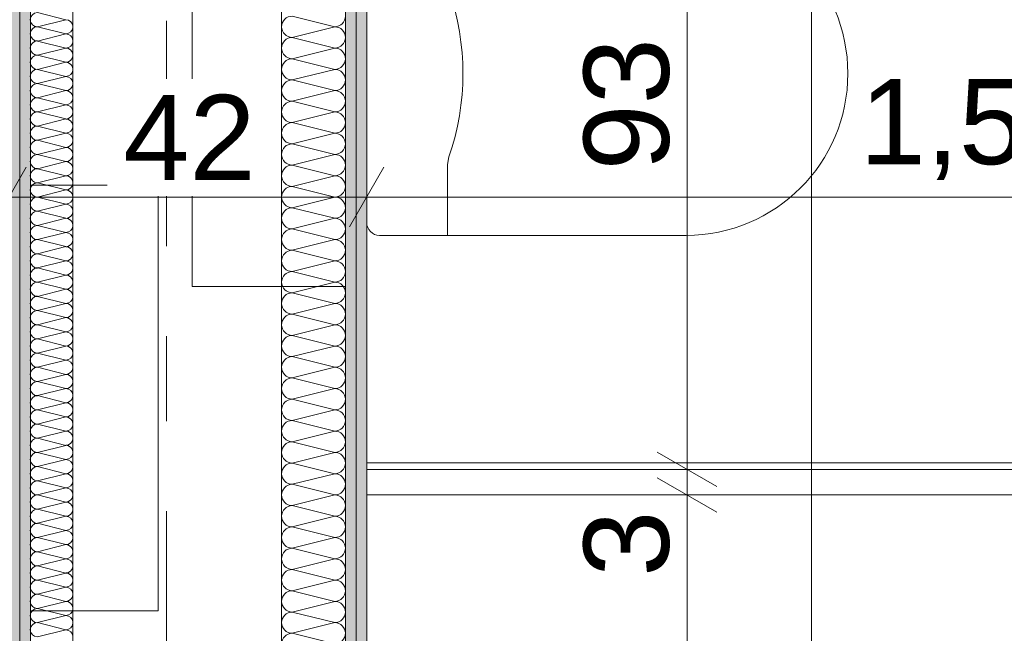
# Model space of a CAD drawing. Header units: metres. Extents: x -3.6 to 90.7, y -11.1 to 18.
# Tile 401 of 656: x 43.557 to 44.714, y 1.637 to 2.358. Entities that reach past the tile are written whole.
import ezdxf

# ---------------------------------------------------------------- set-up
doc = ezdxf.new("R2010")
doc.units = ezdxf.units.M
doc.header["$MEASUREMENT"] = 0
for name, pattern in [('DASHED', [0.015, 0.007, -0.008]), ('Strichlinie doppelt', [0.546806, 0.264583, -0.105833, 0.070556, -0.105833]), ('Wipeout_Contour', [1, 0, -1])]:
    doc.linetypes.add(name, pattern=pattern)
for name, color, linetype in [('152 - Bemaßung_ Beschriftung.Ausbau', 7, 'Continuous'), ('451 - Universal.Achsen Raster', 7, 'Continuous'), ('Neubau_606 - Struktur.Wand Innen Ausbau', 7, 'Continuous'), ('Neubau_650 - Abdeckung.Fußboden Aufbau', 7, 'Continuous'), ('Neubau_702 - Einrichtung.Möbel Sanitär', 7, 'Continuous'), ('Neubau_802 - HKLSE.Sanitär', 7, 'Continuous')]:
    doc.layers.add(name, color=color, linetype=linetype)
doc.styles.add('ERSTELLTER_STIL_2', font='txt')
doc.dimstyles.new('ERSTELLTER_STIL__1', dxfattribs={"dimtxt": 0.1, "dimasz": 0.0532, "dimexe": 0.18, "dimexo": 0.0625, "dimgap": 0, "dimtad": 1, "dimzin": 0, "dimdsep": 46, "dimtxsty": 'ERSTELLTER_STIL_2', "dimblk": 'ARROWHEAD_2', "dimblk1": 'ARROWHEAD_2', "dimblk2": 'ARROWHEAD_2', "dimcen": 0.09, "dimse1": 1, "dimse2": 1, "dimclrd": 7, "dimclre": 7, "dimclrt": 7, "dimazin": 0, "dimtfac": 1, "dimtdec": 4, "dimtmove": 0, "dimatfit": 3, "dimfxl": 1, "dimtolj": 1, "dimtzin": 0, "dimarcsym": 0})
doc.dimstyles.new('ERSTELLTER_STIL__3', dxfattribs={"dimtxt": 0.1, "dimasz": 0.0532, "dimexe": 0.18, "dimexo": 0.0625, "dimgap": 0, "dimtad": 1, "dimtih": 1, "dimtoh": 1, "dimzin": 0, "dimdsep": 46, "dimtxsty": 'ERSTELLTER_STIL_2', "dimblk": 'ARROWHEAD_2', "dimblk1": 'ARROWHEAD_2', "dimblk2": 'ARROWHEAD_2', "dimcen": 0.09, "dimse1": 1, "dimse2": 1, "dimclrd": 7, "dimclre": 7, "dimclrt": 7, "dimazin": 0, "dimtfac": 1, "dimtdec": 4, "dimtmove": 0, "dimatfit": 3, "dimfxl": 1, "dimtolj": 1, "dimtzin": 0, "dimarcsym": 0})
pattern_1 = [(45, (0, 0), (-0.01767767, 0.01767767), [0, -0.025])]

# ---------------------------------------------------------------- blocks, each defined once
blk = doc.blocks.new('*X129')
at = {"layer": 'Neubau_606 - Struktur.Wand Innen Ausbau', "color": 7, "linetype": 'Continuous', "lineweight": 5}
for p, q in [((43.5783, 2.3667), (43.6117, 2.3583)), ((43.5783, 2.35), (43.6117, 2.3583)), ((43.5783, 2.35), (43.6117, 2.3417)), ((43.5783, 2.3333), (43.6117, 2.3417)), ((43.5783, 2.3333), (43.6117, 2.325)), ((43.5783, 2.3167), (43.6117, 2.325)), ((43.5783, 2.3167), (43.6117, 2.3083)), ((43.5783, 2.3), (43.6117, 2.3083)), ((43.5783, 2.3), (43.6117, 2.2917)), ((43.5783, 2.2833), (43.6117, 2.2917)), ((43.5783, 2.2833), (43.6117, 2.275)), ((43.5783, 2.2667), (43.6117, 2.275)), ((43.5783, 2.2667), (43.6117, 2.2583)), ((43.5783, 2.25), (43.6117, 2.2583)), ((43.5783, 2.25), (43.6117, 2.2417)), ((43.5783, 2.2333), (43.6117, 2.2417)), ((43.5783, 2.2333), (43.6117, 2.225)), ((43.5783, 2.2167), (43.6117, 2.225)), ((43.5783, 2.2167), (43.6117, 2.2083)), ((43.5783, 2.2), (43.6117, 2.2083)), ((43.5783, 2.2), (43.6117, 2.1917)), ((43.5783, 2.1833), (43.6117, 2.1917)), ((43.5783, 2.1833), (43.6117, 2.175)), ((43.5783, 2.1667), (43.6117, 2.175)), ((43.5783, 2.1667), (43.6117, 2.1583)), ((43.5783, 2.15), (43.6117, 2.1583)), ((43.5783, 2.15), (43.6117, 2.1417)), ((43.5783, 2.1333), (43.6117, 2.1417)), ((43.5783, 2.1333), (43.6117, 2.125)), ((43.5783, 2.1167), (43.6117, 2.125)), ((43.5783, 2.1167), (43.6117, 2.1083)), ((43.5783, 2.1), (43.6117, 2.1083)), ((43.5783, 2.1), (43.6117, 2.0917)), ((43.5783, 2.0833), (43.6117, 2.0917)), ((43.5783, 2.0833), (43.6117, 2.075)), ((43.5783, 2.0667), (43.6117, 2.075)), ((43.5783, 2.0667), (43.6117, 2.0583)), ((43.5783, 2.05), (43.6117, 2.0583)), ((43.5783, 2.05), (43.6117, 2.0417)), ((43.5783, 2.0333), (43.6117, 2.0417)), ((43.5783, 2.0333), (43.6117, 2.025)), ((43.5783, 2.0167), (43.6117, 2.025)), ((43.5783, 2.0167), (43.6117, 2.0083)), ((43.5783, 2), (43.6117, 2.0083)), ((43.5783, 2), (43.6117, 1.9917)), ((43.5783, 1.9833), (43.6117, 1.9917)), ((43.5783, 1.9833), (43.6117, 1.975)), ((43.5783, 1.9667), (43.6117, 1.975)), ((43.5783, 1.9667), (43.6117, 1.9583)), ((43.5783, 1.95), (43.6117, 1.9583)), ((43.5783, 1.95), (43.6117, 1.9417)), ((43.5783, 1.9333), (43.6117, 1.9417)), ((43.5783, 1.9333), (43.6117, 1.925)), ((43.5783, 1.9167), (43.6117, 1.925)), ((43.5783, 1.9167), (43.6117, 1.9083)), ((43.5783, 1.9), (43.6117, 1.9083)), ((43.5783, 1.9), (43.6117, 1.8917)), ((43.5783, 1.8833), (43.6117, 1.8917)), ((43.5783, 1.8833), (43.6117, 1.875)), ((43.5783, 1.8667), (43.6117, 1.875)), ((43.5783, 1.8667), (43.6117, 1.8583)), ((43.5783, 1.85), (43.6117, 1.8583)), ((43.5783, 1.85), (43.6117, 1.8417)), ((43.5783, 1.8333), (43.6117, 1.8417)), ((43.5783, 1.8333), (43.6117, 1.825)), ((43.5783, 1.8167), (43.6117, 1.825)), ((43.5783, 1.8167), (43.6117, 1.8083)), ((43.5783, 1.8), (43.6117, 1.8083)), ((43.5783, 1.8), (43.6117, 1.7917)), ((43.5783, 1.7833), (43.6117, 1.7917)), ((43.5783, 1.7833), (43.6117, 1.775)), ((43.5783, 1.7667), (43.6117, 1.775)), ((43.5783, 1.7667), (43.6117, 1.7583)), ((43.5783, 1.75), (43.6117, 1.7583)), ((43.5783, 1.75), (43.6117, 1.7417)), ((43.5783, 1.7333), (43.6117, 1.7417)), ((43.5783, 1.7333), (43.6117, 1.725)), ((43.5783, 1.7167), (43.6117, 1.725)), ((43.5783, 1.7167), (43.6117, 1.7083)), ((43.5783, 1.7), (43.6117, 1.7083)), ((43.5783, 1.7), (43.6117, 1.6917)), ((43.5783, 1.6833), (43.6117, 1.6917)), ((43.5783, 1.6833), (43.6117, 1.675)), ((43.5783, 1.6667), (43.6117, 1.675)), ((43.5783, 1.6667), (43.6117, 1.6583)), ((43.5783, 1.65), (43.6117, 1.6583)), ((43.5783, 1.65), (43.6117, 1.6417)), ((43.5783, 1.6333), (43.6117, 1.6417))]:
    blk.add_line(p, q, dxfattribs=at)
for centre, start, end in [((43.5783, 2.3583), 90, 180), ((43.5783, 2.3583), 180, 270), ((43.5783, 2.3417), 90, 180), ((43.6117, 2.35), 0, 90), ((43.6117, 2.35), 270, 0), ((43.5783, 2.3417), 180, 270), ((43.6117, 2.3333), 0, 90), ((43.5783, 2.325), 90, 180), ((43.5783, 2.325), 180, 270), ((43.6117, 2.3333), 270, 0), ((43.6117, 2.3167), 0, 90), ((43.5783, 2.3083), 90, 180), ((43.6117, 2.3167), 270, 0), ((43.5783, 2.3083), 180, 270), ((43.6117, 2.3), 0, 90), ((43.5783, 2.2917), 90, 180), ((43.5783, 2.2917), 180, 270), ((43.6117, 2.3), 270, 0), ((43.6117, 2.2833), 0, 90), ((43.5783, 2.275), 90, 180), ((43.6117, 2.2833), 270, 0), ((43.5783, 2.275), 180, 270), ((43.5783, 2.2583), 90, 180), ((43.6117, 2.2667), 0, 90), ((43.6117, 2.2667), 270, 0), ((43.5783, 2.2583), 180, 270), ((43.6117, 2.25), 0, 90), ((43.5783, 2.2417), 90, 180), ((43.6117, 2.25), 270, 0), ((43.5783, 2.2417), 180, 270), ((43.5783, 2.225), 90, 180), ((43.6117, 2.2333), 0, 90), ((43.6117, 2.2333), 270, 0), ((43.5783, 2.225), 180, 270), ((43.6117, 2.2167), 0, 90), ((43.5783, 2.2083), 90, 180), ((43.6117, 2.2167), 270, 0), ((43.5783, 2.2083), 180, 270), ((43.5783, 2.1917), 90, 180), ((43.6117, 2.2), 0, 90), ((43.6117, 2.2), 270, 0), ((43.5783, 2.1917), 180, 270), ((43.6117, 2.1833), 0, 90), ((43.5783, 2.175), 90, 180), ((43.5783, 2.175), 180, 270), ((43.6117, 2.1833), 270, 0), ((43.6117, 2.1667), 0, 90), ((43.5783, 2.1583), 90, 180), ((43.6117, 2.1667), 270, 0), ((43.5783, 2.1583), 180, 270), ((43.6117, 2.15), 0, 90), ((43.5783, 2.1417), 90, 180), ((43.5783, 2.1417), 180, 270), ((43.6117, 2.15), 270, 0), ((43.6117, 2.1333), 0, 90), ((43.5783, 2.125), 90, 180), ((43.6117, 2.1333), 270, 0), ((43.5783, 2.125), 180, 270), ((43.5783, 2.1083), 90, 180), ((43.6117, 2.1167), 0, 90), ((43.6117, 2.1167), 270, 0), ((43.5783, 2.1083), 180, 270), ((43.6117, 2.1), 0, 90), ((43.5783, 2.0917), 90, 180), ((43.6117, 2.1), 270, 0), ((43.5783, 2.0917), 180, 270), ((43.5783, 2.075), 90, 180), ((43.6117, 2.0833), 0, 90), ((43.6117, 2.0833), 270, 0), ((43.5783, 2.075), 180, 270), ((43.6117, 2.0667), 0, 90), ((43.5783, 2.0583), 90, 180), ((43.5783, 2.0583), 180, 270), ((43.6117, 2.0667), 270, 0), ((43.6117, 2.05), 0, 90), ((43.5783, 2.0417), 90, 180), ((43.6117, 2.05), 270, 0), ((43.5783, 2.0417), 180, 270), ((43.6117, 2.0333), 0, 90), ((43.5783, 2.025), 90, 180), ((43.5783, 2.025), 180, 270), ((43.6117, 2.0333), 270, 0), ((43.6117, 2.0167), 0, 90), ((43.5783, 2.0083), 90, 180), ((43.6117, 2.0167), 270, 0), ((43.5783, 2.0083), 180, 270), ((43.6117, 2), 0, 90), ((43.5783, 1.9917), 90, 180), ((43.5783, 1.9917), 180, 270), ((43.6117, 2), 270, 0), ((43.6117, 1.9833), 0, 90), ((43.5783, 1.975), 90, 180), ((43.6117, 1.9833), 270, 0), ((43.5783, 1.975), 180, 270), ((43.5783, 1.9583), 90, 180), ((43.6117, 1.9667), 0, 90), ((43.6117, 1.9667), 270, 0), ((43.5783, 1.9583), 180, 270), ((43.6117, 1.95), 0, 90), ((43.5783, 1.9417), 90, 180), ((43.6117, 1.95), 270, 0), ((43.5783, 1.9417), 180, 270), ((43.5783, 1.925), 90, 180), ((43.6117, 1.9333), 0, 90), ((43.6117, 1.9333), 270, 0), ((43.5783, 1.925), 180, 270), ((43.6117, 1.9167), 0, 90), ((43.5783, 1.9083), 90, 180), ((43.5783, 1.9083), 180, 270), ((43.6117, 1.9167), 270, 0), ((43.6117, 1.9), 0, 90), ((43.5783, 1.8917), 90, 180), ((43.6117, 1.9), 270, 0), ((43.5783, 1.8917), 180, 270), ((43.6117, 1.8833), 0, 90), ((43.5783, 1.875), 90, 180), ((43.5783, 1.875), 180, 270), ((43.6117, 1.8833), 270, 0), ((43.6117, 1.8667), 0, 90), ((43.5783, 1.8583), 90, 180), ((43.6117, 1.8667), 270, 0), ((43.5783, 1.8583), 180, 270), ((43.5783, 1.8417), 90, 180), ((43.6117, 1.85), 0, 90), ((43.6117, 1.85), 270, 0), ((43.5783, 1.8417), 180, 270), ((43.6117, 1.8333), 0, 90), ((43.5783, 1.825), 90, 180), ((43.6117, 1.8333), 270, 0), ((43.5783, 1.825), 180, 270), ((43.5783, 1.8083), 90, 180), ((43.6117, 1.8167), 0, 90), ((43.6117, 1.8167), 270, 0), ((43.5783, 1.8083), 180, 270), ((43.6117, 1.8), 0, 90), ((43.5783, 1.7917), 90, 180), ((43.6117, 1.8), 270, 0), ((43.5783, 1.7917), 180, 270), ((43.5783, 1.775), 90, 180), ((43.6117, 1.7833), 0, 90), ((43.6117, 1.7833), 270, 0), ((43.5783, 1.775), 180, 270), ((43.6117, 1.7667), 0, 90), ((43.5783, 1.7583), 90, 180), ((43.5783, 1.7583), 180, 270), ((43.6117, 1.7667), 270, 0), ((43.6117, 1.75), 0, 90), ((43.5783, 1.7417), 90, 180), ((43.6117, 1.75), 270, 0), ((43.5783, 1.7417), 180, 270), ((43.6117, 1.7333), 0, 90), ((43.5783, 1.725), 90, 180), ((43.5783, 1.725), 180, 270), ((43.6117, 1.7333), 270, 0), ((43.6117, 1.7167), 0, 90), ((43.5783, 1.7083), 90, 180), ((43.6117, 1.7167), 270, 0), ((43.5783, 1.7083), 180, 270), ((43.5783, 1.6917), 90, 180), ((43.6117, 1.7), 0, 90), ((43.6117, 1.7), 270, 0), ((43.5783, 1.6917), 180, 270), ((43.6117, 1.6833), 0, 90), ((43.5783, 1.675), 90, 180), ((43.6117, 1.6833), 270, 0), ((43.5783, 1.675), 180, 270), ((43.5783, 1.6583), 90, 180), ((43.6117, 1.6667), 0, 90), ((43.6117, 1.6667), 270, 0), ((43.5783, 1.6583), 180, 270), ((43.6117, 1.65), 0, 90), ((43.5783, 1.6417), 90, 180), ((43.6117, 1.65), 270, 0), ((43.5783, 1.6417), 180, 270), ((43.6117, 1.6333), 0, 90)]:
    blk.add_arc(centre, 0.00833, start, end, dxfattribs=at)
blk = doc.blocks.new('*X148')
at = {"layer": 'Neubau_606 - Struktur.Wand Innen Ausbau', "color": 7, "linetype": 'Continuous', "lineweight": 5}
for p, q in [((43.9275, 2.35), (43.8775, 2.3625)), ((43.9275, 2.35), (43.8775, 2.3375)), ((43.9275, 2.325), (43.8775, 2.3375)), ((43.9275, 2.325), (43.8775, 2.3125)), ((43.9275, 2.3), (43.8775, 2.3125)), ((43.9275, 2.3), (43.8775, 2.2875)), ((43.9275, 2.275), (43.8775, 2.2875)), ((43.9275, 2.275), (43.8775, 2.2625)), ((43.9275, 2.25), (43.8775, 2.2625)), ((43.9275, 2.25), (43.8775, 2.2375)), ((43.9275, 2.225), (43.8775, 2.2375)), ((43.9275, 2.225), (43.8775, 2.2125)), ((43.9275, 2.2), (43.8775, 2.2125)), ((43.9275, 2.2), (43.8775, 2.1875)), ((43.9275, 2.175), (43.8775, 2.1875)), ((43.9275, 2.175), (43.8775, 2.1625)), ((43.9275, 2.15), (43.8775, 2.1625)), ((43.9275, 2.15), (43.8775, 2.1375)), ((43.9275, 2.125), (43.8775, 2.1375)), ((43.9275, 2.125), (43.8775, 2.1125)), ((43.9275, 2.1), (43.8775, 2.1125)), ((43.9275, 2.1), (43.8775, 2.0875)), ((43.9275, 2.075), (43.8775, 2.0875)), ((43.9275, 2.075), (43.8775, 2.0625)), ((43.9275, 2.05), (43.8775, 2.0625)), ((43.9275, 2.05), (43.8775, 2.0375)), ((43.9275, 2.025), (43.8775, 2.0375)), ((43.9275, 2.025), (43.8775, 2.0125)), ((43.9275, 2), (43.8775, 2.0125)), ((43.9275, 2), (43.8775, 1.9875)), ((43.9275, 1.975), (43.8775, 1.9875)), ((43.9275, 1.975), (43.8775, 1.9625)), ((43.9275, 1.95), (43.8775, 1.9625)), ((43.9275, 1.95), (43.8775, 1.9375)), ((43.9275, 1.925), (43.8775, 1.9375)), ((43.9275, 1.925), (43.8775, 1.9125)), ((43.9275, 1.9), (43.8775, 1.9125)), ((43.9275, 1.9), (43.8775, 1.8875)), ((43.9275, 1.875), (43.8775, 1.8875)), ((43.9275, 1.875), (43.8775, 1.8625)), ((43.9275, 1.85), (43.8775, 1.8625)), ((43.9275, 1.85), (43.8775, 1.8375)), ((43.9275, 1.825), (43.8775, 1.8375)), ((43.9275, 1.825), (43.8775, 1.8125)), ((43.9275, 1.8), (43.8775, 1.8125)), ((43.9275, 1.8), (43.8775, 1.7875)), ((43.9275, 1.775), (43.8775, 1.7875)), ((43.9275, 1.775), (43.8775, 1.7625)), ((43.9275, 1.75), (43.8775, 1.7625)), ((43.9275, 1.75), (43.8775, 1.7375)), ((43.9275, 1.725), (43.8775, 1.7375)), ((43.9275, 1.725), (43.8775, 1.7125)), ((43.9275, 1.7), (43.8775, 1.7125)), ((43.9275, 1.7), (43.8775, 1.6875)), ((43.9275, 1.675), (43.8775, 1.6875)), ((43.9275, 1.675), (43.8775, 1.6625)), ((43.9275, 1.65), (43.8775, 1.6625)), ((43.9275, 1.65), (43.8775, 1.6375)), ((43.9275, 1.625), (43.8775, 1.6375))]:
    blk.add_line(p, q, dxfattribs=at)
for centre, start, end in [((43.8775, 2.35), 90, 180), ((43.9275, 2.3625), 270, 360), ((43.8775, 2.35), 180, 270), ((43.9275, 2.3375), 360, 90), ((43.8775, 2.325), 90, 180), ((43.9275, 2.3375), 270, 360), ((43.8775, 2.325), 180, 270), ((43.9275, 2.3125), 360, 90), ((43.8775, 2.3), 90, 180), ((43.9275, 2.3125), 270, 360), ((43.8775, 2.3), 180, 270), ((43.9275, 2.2875), 360, 90), ((43.8775, 2.275), 90, 180), ((43.9275, 2.2875), 270, 360), ((43.8775, 2.275), 180, 270), ((43.9275, 2.2625), 360, 90), ((43.8775, 2.25), 90, 180), ((43.9275, 2.2625), 270, 360), ((43.8775, 2.25), 180, 270), ((43.9275, 2.2375), 360, 90), ((43.8775, 2.225), 90, 180), ((43.9275, 2.2375), 270, 360), ((43.8775, 2.225), 180, 270), ((43.9275, 2.2125), 360, 90), ((43.8775, 2.2), 90, 180), ((43.9275, 2.2125), 270, 360), ((43.8775, 2.2), 180, 270), ((43.9275, 2.1875), 360, 90), ((43.8775, 2.175), 90, 180), ((43.9275, 2.1875), 270, 360), ((43.8775, 2.175), 180, 270), ((43.9275, 2.1625), 360, 90), ((43.8775, 2.15), 90, 180), ((43.9275, 2.1625), 270, 360), ((43.8775, 2.15), 180, 270), ((43.9275, 2.1375), 360, 90), ((43.8775, 2.125), 90, 180), ((43.9275, 2.1375), 270, 360), ((43.8775, 2.125), 180, 270), ((43.9275, 2.1125), 360, 90), ((43.8775, 2.1), 90, 180), ((43.9275, 2.1125), 270, 360), ((43.8775, 2.1), 180, 270), ((43.9275, 2.0875), 360, 90), ((43.8775, 2.075), 90, 180), ((43.9275, 2.0875), 270, 360), ((43.8775, 2.075), 180, 270), ((43.9275, 2.0625), 360, 90), ((43.8775, 2.05), 90, 180), ((43.9275, 2.0625), 270, 360), ((43.8775, 2.05), 180, 270), ((43.9275, 2.0375), 360, 90), ((43.8775, 2.025), 90, 180), ((43.9275, 2.0375), 270, 360), ((43.8775, 2.025), 180, 270), ((43.9275, 2.0125), 360, 90), ((43.8775, 2), 90, 180), ((43.9275, 2.0125), 270, 360), ((43.8775, 2), 180, 270), ((43.9275, 1.9875), 360, 90), ((43.8775, 1.975), 90, 180), ((43.9275, 1.9875), 270, 360), ((43.8775, 1.975), 180, 270), ((43.9275, 1.9625), 360, 90), ((43.8775, 1.95), 90, 180), ((43.9275, 1.9625), 270, 360), ((43.8775, 1.95), 180, 270), ((43.9275, 1.9375), 360, 90), ((43.8775, 1.925), 90, 180), ((43.9275, 1.9375), 270, 360), ((43.8775, 1.925), 180, 270), ((43.9275, 1.9125), 360, 90), ((43.8775, 1.9), 90, 180), ((43.9275, 1.9125), 270, 360), ((43.8775, 1.9), 180, 270), ((43.9275, 1.8875), 360, 90), ((43.8775, 1.875), 90, 180), ((43.9275, 1.8875), 270, 360), ((43.8775, 1.875), 180, 270), ((43.9275, 1.8625), 360, 90), ((43.8775, 1.85), 90, 180), ((43.9275, 1.8625), 270, 360), ((43.8775, 1.85), 180, 270), ((43.9275, 1.8375), 360, 90), ((43.8775, 1.825), 90, 180), ((43.9275, 1.8375), 270, 360), ((43.8775, 1.825), 180, 270), ((43.9275, 1.8125), 360, 90), ((43.8775, 1.8), 90, 180), ((43.9275, 1.8125), 270, 360), ((43.8775, 1.8), 180, 270), ((43.9275, 1.7875), 360, 90), ((43.8775, 1.775), 90, 180), ((43.9275, 1.7875), 270, 360), ((43.8775, 1.775), 180, 270), ((43.9275, 1.7625), 360, 90), ((43.8775, 1.75), 90, 180), ((43.9275, 1.7625), 270, 360), ((43.8775, 1.75), 180, 270), ((43.9275, 1.7375), 360, 90), ((43.8775, 1.725), 90, 180), ((43.9275, 1.7375), 270, 360), ((43.8775, 1.725), 180, 270), ((43.9275, 1.7125), 360, 90), ((43.8775, 1.7), 90, 180), ((43.9275, 1.7125), 270, 360), ((43.8775, 1.7), 180, 270), ((43.9275, 1.6875), 360, 90), ((43.8775, 1.675), 90, 180), ((43.9275, 1.6875), 270, 360), ((43.8775, 1.675), 180, 270), ((43.9275, 1.6625), 360, 90), ((43.8775, 1.65), 90, 180), ((43.9275, 1.6625), 270, 360), ((43.8775, 1.65), 180, 270), ((43.9275, 1.6375), 360, 90), ((43.8775, 1.625), 90, 180), ((43.9275, 1.6375), 270, 360)]:
    blk.add_arc(centre, 0.0125, start, end, dxfattribs=at)
blk = doc.blocks.new('*D441')
at = {"layer": '152 - Bemaßung_ Beschriftung.Ausbau', "color": 7, "linetype": 'Continuous', "lineweight": 5}
for p, q in [((43.9852, -4.525), (43.9448, -4.595)), ((47.2902, -4.525), (47.2498, -4.595)), ((43.965, -4.56), (47.27, -4.56))]:
    blk.add_line(p, q, dxfattribs=at)
at = {"layer": '152 - Bemaßung_ Beschriftung.Ausbau', "color": 7, "lineweight": 5, "char_height": 0.1, "attachment_point": 7, "style": 'ERSTELLTER_STIL_2'}
for s, insert in [('\\A1;{\\pql;\\fArial|b0|i0|c0|p38;3,30\\fArial|b0|i0|c0|p38;\\A1{\\H.66x;\\S5^  ;}}', (45.3835, -4.5594)), ('\\A1;{\\pql;\\fArial|b0|i0|c0|p38;14}', (47.098, -4.54))]:
    blk.add_mtext(s, dxfattribs=dict(at, insert=insert))
blk = doc.blocks.new('ARROWHEAD_2')
at = {"color": 0, "linetype": 'Continuous', "lineweight": 0}
for p, q in [((-0.378, -0.655), (0.378, 0.655)), ((0, 0), (-1, 0))]:
    blk.add_line(p, q, dxfattribs=at)
blk = doc.blocks.new('*D442')
at = {"layer": '152 - Bemaßung_ Beschriftung.Ausbau', "color": 7, "linetype": 'Continuous', "lineweight": 5}
for p, q in [((47.27, -4.6125), (47.27, -4.5075)), ((47.41, -4.6125), (47.41, -4.5075)), ((47.2902, -4.525), (47.2498, -4.595)), ((47.4302, -4.525), (47.3898, -4.595)), ((43.965, -4.56), (47.27, -4.56)), ((47.27, -4.56), (47.41, -4.56))]:
    blk.add_line(p, q, dxfattribs=at)
blk = doc.blocks.new('*D598')
at = {"layer": '152 - Bemaßung_ Beschriftung.Ausbau', "color": 7, "linetype": 'Continuous', "lineweight": 5}
for p, q in [((41.8599, 2.0975), (41.8599, 2.2025)), ((43.545, 2.0975), (43.545, 2.2025)), ((41.8801, 2.185), (41.8397, 2.115)), ((43.5652, 2.185), (43.5248, 2.115)), ((41.8599, 2.15), (43.545, 2.15))]:
    blk.add_line(p, q, dxfattribs=at)
at = {"layer": '152 - Bemaßung_ Beschriftung.Ausbau', "color": 7, "lineweight": 5, "insert": (42.5444, 2.1506), "char_height": 0.1, "attachment_point": 7, "style": 'ERSTELLTER_STIL_2'}
blk.add_mtext('\\A1;{\\pql;\\fArial|b0|i0|c0|p38;1,68\\fArial|b0|i0|c0|p38;\\A1{\\H.66x;\\S5^  ;}}', dxfattribs=at)
blk = doc.blocks.new('*D599')
at = {"layer": '152 - Bemaßung_ Beschriftung.Ausbau', "color": 7, "linetype": 'Continuous', "lineweight": 5}
for p, q in [((43.545, 2.0975), (43.545, 2.2025)), ((43.965, 2.0975), (43.965, 2.2025)), ((43.5652, 2.185), (43.5248, 2.115)), ((43.9852, 2.185), (43.9448, 2.115)), ((43.545, 2.15), (43.965, 2.15))]:
    blk.add_line(p, q, dxfattribs=at)
at = {"color": 254, "linetype": 'Wipeout_Contour', "lineweight": 0, "ltscale": 175.256338}
blk.add_wipeout([(43.6604, 2.1513), (43.8496, 2.1513), (43.8496, 2.2888), (43.6604, 2.2888)], dxfattribs=at).dxf.layer = '152 - Bemaßung_ Beschriftung.Ausbau'
at = {"layer": '152 - Bemaßung_ Beschriftung.Ausbau', "color": 7, "lineweight": 5, "insert": (43.6791, 2.17), "char_height": 0.1, "attachment_point": 7, "style": 'ERSTELLTER_STIL_2'}
blk.add_mtext('\\A1;{\\pql;\\fArial|b0|i0|c0|p38;42}', dxfattribs=at)
blk = doc.blocks.new('*D600')
at = {"layer": '152 - Bemaßung_ Beschriftung.Ausbau', "color": 7, "linetype": 'Continuous', "lineweight": 5}
for p, q in [((43.965, 2.0975), (43.965, 2.2025)), ((45.465, 2.0975), (45.465, 2.2025)), ((43.9852, 2.185), (43.9448, 2.115)), ((45.4852, 2.185), (45.4448, 2.115)), ((43.965, 2.15), (45.465, 2.15))]:
    blk.add_line(p, q, dxfattribs=at)
at = {"layer": '152 - Bemaßung_ Beschriftung.Ausbau', "color": 7, "lineweight": 5, "char_height": 0.1, "attachment_point": 7, "style": 'ERSTELLTER_STIL_2'}
for s, insert in [('\\A1;{\\pql;\\fArial|b0|i0|c0|p38;1,50}', (44.544, 2.17)), ('\\A1;{\\pql;\\fArial|b0|i0|c0|p38;3}', (45.3689, 2.17))]:
    blk.add_mtext(s, dxfattribs=dict(at, insert=insert))
blk = doc.blocks.new('*D611')
at = {"layer": '152 - Bemaßung_ Beschriftung.Ausbau', "color": 7, "linetype": 'Continuous', "lineweight": 5}
for p, q in [((45.7803, 0.245), (45.7803, 3.72)), ((45.7453, 0.2652), (45.8153, 0.2248)), ((45.8328, 0.245), (45.7278, 0.245)), ((45.7803, 0.005), (45.7803, 0.245)), ((45.7453, 0.0252), (45.8153, -0.0152)), ((45.8328, 0.005), (45.7278, 0.005)), ((45.7803, -0.0292), (45.7803, 0.005))]:
    blk.add_line(p, q, dxfattribs=at)
at = {"color": 254, "linetype": 'Wipeout_Contour', "lineweight": 0, "ltscale": 182.85335}
blk.add_wipeout([(45.7818, 0.0277), (45.7818, 0.2223), (45.6389, 0.2223), (45.6389, 0.0277)], dxfattribs=at).dxf.layer = '152 - Bemaßung_ Beschriftung.Ausbau'
at = {"layer": '152 - Bemaßung_ Beschriftung.Ausbau', "color": 7, "lineweight": 5, "insert": (45.7603, 0.0491), "char_height": 0.1, "attachment_point": 7, "rotation": 90, "style": 'ERSTELLTER_STIL_2'}
blk.add_mtext('\\A1;{\\pql;\\fArial|b0|i0|c0|p38;24}', dxfattribs=at)
blk = doc.blocks.new('*D612')
at = {"layer": '152 - Bemaßung_ Beschriftung.Ausbau', "color": 7, "linetype": 'Continuous', "lineweight": 5}
for p, q in [((45.7453, 3.7402), (45.8153, 3.6998)), ((45.8328, 3.72), (45.7278, 3.72)), ((45.7803, 0.245), (45.7803, 3.72)), ((45.7453, 0.2652), (45.8153, 0.2248))]:
    blk.add_line(p, q, dxfattribs=at)
at = {"layer": '152 - Bemaßung_ Beschriftung.Ausbau', "color": 7, "lineweight": 5, "char_height": 0.1, "attachment_point": 7, "rotation": 90, "style": 'ERSTELLTER_STIL_2'}
for s, insert in [('\\A1;{\\pql;\\fArial|b0|i0|c0|p38;17\\fArial|b0|i0|c0|p38;\\A1{\\H.66x;\\S5^  ;}}', (45.7614, 3.4979)), ('\\A1;{\\pql;\\fArial|b0|i0|c0|p38;3,47\\fArial|b0|i0|c0|p38;\\A1{\\H.66x;\\S5^  ;}}', (45.7797, 1.7235))]:
    blk.add_mtext(s, dxfattribs=dict(at, insert=insert))
blk = doc.blocks.new('*D619')
at = {"layer": '152 - Bemaßung_ Beschriftung.Ausbau', "color": 7, "linetype": 'Continuous', "lineweight": 5}
for p, q in [((44.3062, 1.8202), (44.3762, 1.7798)), ((44.3412, 0.87), (44.3412, 1.8)), ((44.3062, 0.8902), (44.3762, 0.8498)), ((44.3937, 0.87), (44.2887, 0.87)), ((44.3412, 0.84), (44.3412, 0.87))]:
    blk.add_line(p, q, dxfattribs=at)
at = {"layer": '152 - Bemaßung_ Beschriftung.Ausbau', "color": 7, "lineweight": 5, "char_height": 0.1, "attachment_point": 7, "rotation": 90, "style": 'ERSTELLTER_STIL_2'}
for s, insert in [('\\A1;{\\pql;\\fArial|b0|i0|c0|p38;3}', (44.3212, 1.7039)), ('\\A1;{\\pql;\\fArial|b0|i0|c0|p38;93}', (44.3212, 1.2591)), ('\\A1;{\\pql;\\fArial|b0|i0|c0|p38;3}', (44.3212, 0.8902))]:
    blk.add_mtext(s, dxfattribs=dict(at, insert=insert))
blk = doc.blocks.new('*D620')
at = {"layer": '152 - Bemaßung_ Beschriftung.Ausbau', "color": 7, "linetype": 'Continuous', "lineweight": 5}
for p, q in [((44.3062, 1.8502), (44.3762, 1.8098)), ((44.3937, 1.83), (44.2887, 1.83)), ((44.3412, 1.8), (44.3412, 1.83)), ((44.3062, 1.8202), (44.3762, 1.7798)), ((44.3937, 1.8), (44.2887, 1.8)), ((44.3412, 0.87), (44.3412, 1.8))]:
    blk.add_line(p, q, dxfattribs=at)
blk = doc.blocks.new('*D621')
at = {"layer": '152 - Bemaßung_ Beschriftung.Ausbau', "color": 7, "linetype": 'Continuous', "lineweight": 5}
for p, q in [((44.3062, 2.7802), (44.3762, 2.7398)), ((44.3412, 1.83), (44.3412, 2.76)), ((44.3062, 1.8502), (44.3762, 1.8098))]:
    blk.add_line(p, q, dxfattribs=at)
at = {"layer": '152 - Bemaßung_ Beschriftung.Ausbau', "color": 7, "lineweight": 5, "char_height": 0.1, "attachment_point": 7, "rotation": 90, "style": 'ERSTELLTER_STIL_2'}
for s, insert in [('\\A1;{\\pql;\\fArial|b0|i0|c0|p38;3}', (44.3212, 2.6639)), ('\\A1;{\\pql;\\fArial|b0|i0|c0|p38;93}', (44.3212, 2.1812))]:
    blk.add_mtext(s, dxfattribs=dict(at, insert=insert))
blk = doc.blocks.new('*D622')
at = {"layer": '152 - Bemaßung_ Beschriftung.Ausbau', "color": 7, "linetype": 'Continuous', "lineweight": 5}
for p, q in [((44.3062, 2.8102), (44.3762, 2.7698)), ((44.3937, 2.79), (44.2887, 2.79)), ((44.3412, 2.76), (44.3412, 2.79)), ((44.3062, 2.7802), (44.3762, 2.7398)), ((44.3937, 2.76), (44.2887, 2.76)), ((44.3412, 1.83), (44.3412, 2.76))]:
    blk.add_line(p, q, dxfattribs=at)

msp = doc.modelspace()

# ---------------------------------------------------------------- hatches: boundary and pattern name
at = {"layer": 'Neubau_606 - Struktur.Wand Innen Ausbau', "linetype": 'Continuous', "lineweight": 0, "true_color": 0x000000}
h = msp.add_hatch(dxfattribs=at)
h.set_pattern_fill('Gips_0001', color=18, style=0, pattern_type=2)
h.set_pattern_definition(pattern_1)
h.paths.add_polyline_path([(43.545, 4.0475), (43.545, 0.255), (43.5575, 0.255), (43.5575, 4.0475)])
h = msp.add_hatch(dxfattribs=at)
h.set_pattern_fill('Gips_0001', color=18, style=0, pattern_type=2)
h.set_pattern_definition(pattern_1)
h.paths.add_polyline_path([(43.57, 4.035), (43.5575, 4.035), (43.5575, 0.255), (43.57, 0.255)])
h = msp.add_hatch(dxfattribs=at)
h.set_pattern_fill('Gips_0001', color=18, style=0, pattern_type=2)
h.set_pattern_definition(pattern_1)
h.paths.add_polyline_path([(43.94, 3.7325), (43.94, 0.71), (43.9525, 0.71), (43.9525, 3.7294), (43.9483, 3.7325)])
h = msp.add_hatch(dxfattribs=at)
h.set_pattern_fill('Gips_0001', color=18, style=0, pattern_type=2)
h.set_pattern_definition(pattern_1)
h.paths.add_polyline_path([(43.9525, 3.72), (43.9525, 0.71), (43.965, 0.71), (43.965, 3.72)])
at = {"layer": 'Neubau_650 - Abdeckung.Fußboden Aufbau', "linetype": 'Continuous', "lineweight": 13, "true_color": 0xafafaf}
h = msp.add_hatch(dxfattribs=at)
h.set_pattern_fill('Raster_60x60_Fuge_2mm_0001', color=253, style=0, pattern_type=2)
h.set_pattern_definition([(0, (46.29297, 3.6435), (0, 0.602), []), (90, (46.29297, 3.6435), (-0.602, 0), [])])
h.paths.add_polyline_path([(43.965, 0.255), (47.17, 0.255), (47.17, 0.71), (47.27, 0.71), (47.27, 3.72), (43.965, 3.72)])
at = {"layer": 'Neubau_702 - Einrichtung.Möbel Sanitär', "linetype": 'Continuous', "lineweight": 0, "true_color": 0x000000}
h = msp.add_hatch(dxfattribs=at)
h.set_pattern_fill('Holz__Sperrholz_1_0001', color=18, style=0, pattern_type=2)
h.set_pattern_definition([(0, (0, 0), (0, 0.030000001), [])])
h.paths.add_polyline_path([(43.965, 1.8), (45.465, 1.8), (45.465, 1.83), (43.965, 1.83)])

# ---------------------------------------------------------------- linework, layer by layer
at = {"layer": '451 - Universal.Achsen Raster', "color": 160, "linetype": 'Strichlinie doppelt', "lineweight": 9, "true_color": 0x3232ff}
msp.add_line((43.73, -10.585), (43.73, 16.355), dxfattribs=at)
at = {"layer": 'Neubau_606 - Struktur.Wand Innen Ausbau', "color": 1, "linetype": 'Continuous', "lineweight": 5}
for p, q in [((43.5575, 4.035), (43.5575, 0.255)), ((43.57, 3.985), (43.57, 0.71)), ((43.94, 0.71), (43.94, 3.7325)), ((43.9525, 0.71), (43.9525, 3.7294))]:
    msp.add_line(p, q, dxfattribs=at)
at = {"layer": 'Neubau_606 - Struktur.Wand Innen Ausbau', "color": 1, "linetype": 'Continuous', "lineweight": 5, "flags": 128}
for points in [[(43.62, 0.71), (43.62, 3.985)], [(43.865, 3.795), (43.865, 0.71)], [(43.965, 0.71), (43.965, 3.72)]]:
    msp.add_lwpolyline(points, dxfattribs=at)
at = {"layer": 'Neubau_650 - Abdeckung.Fußboden Aufbau', "color": 1, "linetype": 'Continuous', "lineweight": 13, "flags": 128}
msp.add_lwpolyline([(43.965, 0.255), (43.965, 3.72), (45.86, 3.72)], dxfattribs=at)
at = {"layer": 'Neubau_702 - Einrichtung.Möbel Sanitär', "color": 1, "linetype": 'Continuous', "lineweight": 9}
for p, q in [((44.06, 2.1884), (44.0615, 2.1972)), ((44.06, 2.105), (44.06, 2.1884))]:
    msp.add_line(p, q, dxfattribs=at)
at = {"layer": 'Neubau_702 - Einrichtung.Möbel Sanitär', "color": 1, "linetype": 'Continuous', "lineweight": 9, "flags": 128}
msp.add_lwpolyline([(44.06, 2.485), (44.34, 2.485, -1), (44.34, 2.105), (44.06, 2.105), (43.98, 2.105, -0.414214), (43.965, 2.12), (43.965, 2.47, -0.414214), (43.98, 2.485)], format="xyb", close=True, dxfattribs=at)
at = {"layer": 'Neubau_702 - Einrichtung.Möbel Sanitär', "color": 1, "linetype": 'Continuous', "lineweight": 18, "flags": 128}
for points in [[(45.465, 1.83), (43.965, 1.83)], [(43.965, 1.83), (43.965, 1.8)], [(43.965, 1.8), (45.465, 1.8)]]:
    msp.add_lwpolyline(points, dxfattribs=at)
at = {"layer": 'Neubau_702 - Einrichtung.Möbel Sanitär', "color": 1, "linetype": 'Continuous', "lineweight": 9}
msp.add_arc((43.7803, 2.295), 0.2977, 340.8176, 19.1823, dxfattribs=at)
at = {"layer": 'Neubau_802 - HKLSE.Sanitär', "color": 1, "linetype": 'Continuous', "lineweight": 9}
for p, q in [((43.76, 2.545), (43.76, 2.045)), ((43.94, 2.545), (43.94, 2.045)), ((43.57, 2.164), (43.57, 1.664)), ((43.72, 2.164), (43.57, 2.164)), ((43.72, 2.164), (43.72, 1.664)), ((43.94, 2.045), (43.76, 2.045)), ((43.72, 1.664), (43.57, 1.664))]:
    msp.add_line(p, q, dxfattribs=at)
at = {"layer": 'Neubau_802 - HKLSE.Sanitär', "color": 1, "linetype": 'DASHED', "lineweight": 9, "flags": 128}
for points in [[(43.76, 2.545), (43.76, 2.045)], [(43.94, 2.045), (43.94, 2.545)], [(43.57, 2.164), (43.57, 1.664)], [(43.72, 2.164), (43.57, 2.164)], [(43.72, 1.664), (43.72, 2.164)], [(43.76, 2.045), (43.94, 2.045)], [(43.57, 1.664), (43.72, 1.664)]]:
    msp.add_lwpolyline(points, dxfattribs=at)

# ---------------------------------------------------------------- block references
at = {"layer": 'Neubau_606 - Struktur.Wand Innen Ausbau', "color": 1, "lineweight": 13}
for name in ['*X129', '*X148']:
    msp.add_blockref(name, (0, 0), dxfattribs=at)

# ---------------------------------------------------------------- dimensions: what is measured, and where the dimension line sits
at = {"layer": '152 - Bemaßung_ Beschriftung.Ausbau', "color": 7, "linetype": 'Continuous', "lineweight": 5}
for base, p1, p2, picture, middle in [((43.545, 2.15), (41.8599, 3.935), (43.545, 3.81), '*D598', (42.8093, 2.22)), ((47.26997, -4.56), (43.96499, 0.255), (47.26997, 2.94998), '*D441', (45.64847, -4.49)), ((47.41, -4.56), (47.27, 2.95), (47.41, 2.95), '*D442', (47.1742, -4.49))]:
    dim = msp.add_linear_dim(base=base, p1=p1, p2=p2, dimstyle='ERSTELLTER_STIL__3', dxfattribs=at)
    dim.commit()
    dim.dimension.update_dxf_attribs({"geometry": picture, "text_midpoint": middle, "dimtype": 160})

# ---------------------------------------------------------------- next in the draw order: dimensions: what is measured, and where the dimension line sits
dim = msp.add_linear_dim(base=(43.965, 2.15), p1=(43.545, 3.81), p2=(43.965, 0.71), dimstyle='ERSTELLTER_STIL__3', dxfattribs=at)
dim.commit()
dim.dimension.update_dxf_attribs({"geometry": '*D599', "text_midpoint": (43.7553, 2.22), "dimtype": 160})

# ---------------------------------------------------------------- next in the draw order: dimensions: what is measured, and where the dimension line sits
dim = msp.add_linear_dim(base=(45.465, 2.15), p1=(43.965, 0.71), p2=(45.465, 3.72), dimstyle='ERSTELLTER_STIL__3', dxfattribs=at)
dim.commit()
dim.dimension.update_dxf_attribs({"geometry": '*D600', "text_midpoint": (44.6739, 2.22), "dimtype": 160})

# ---------------------------------------------------------------- next in the draw order: dimensions: what is measured, and where the dimension line sits
dim = msp.add_linear_dim(base=(45.7803, 0.245), p1=(45.7803, 0.005), p2=(22.1775, 0.245), angle=90, dimstyle='ERSTELLTER_STIL__1', dxfattribs=at)
dim.commit()
dim.dimension.update_dxf_attribs({"geometry": '*D611', "text_midpoint": (45.7103, 0.1253), "dimtype": 160, "text_rotation": 90})

# ---------------------------------------------------------------- next in the draw order: dimensions: what is measured, and where the dimension line sits
for base, p1, p2, picture, middle in [((45.780333, 3.719998), (22.1775, 0.245), (44.709987, 3.719998), '*D612', (45.710333, 1.988441)), ((44.3412, 2.79), (45.465, 2.76), (45.465, 2.79), '*D622', (44.2712, 2.702)), ((44.3412, 2.76), (45.465, 1.83), (45.465, 2.76), '*D621', (44.2712, 2.2574)), ((44.3412, 1.83), (45.465, 1.8), (45.465, 1.83), '*D620', (44.2712, 1.742)), ((44.3412, 1.8), (45.465, 0.87), (45.465, 1.8), '*D619', (44.2712, 1.3353))]:
    dim = msp.add_linear_dim(base=base, p1=p1, p2=p2, angle=90, dimstyle='ERSTELLTER_STIL__1', dxfattribs=at)
    dim.commit()
    dim.dimension.update_dxf_attribs({"geometry": picture, "text_midpoint": middle, "dimtype": 160, "text_rotation": 90})

doc.saveas('drawing.dxf')
